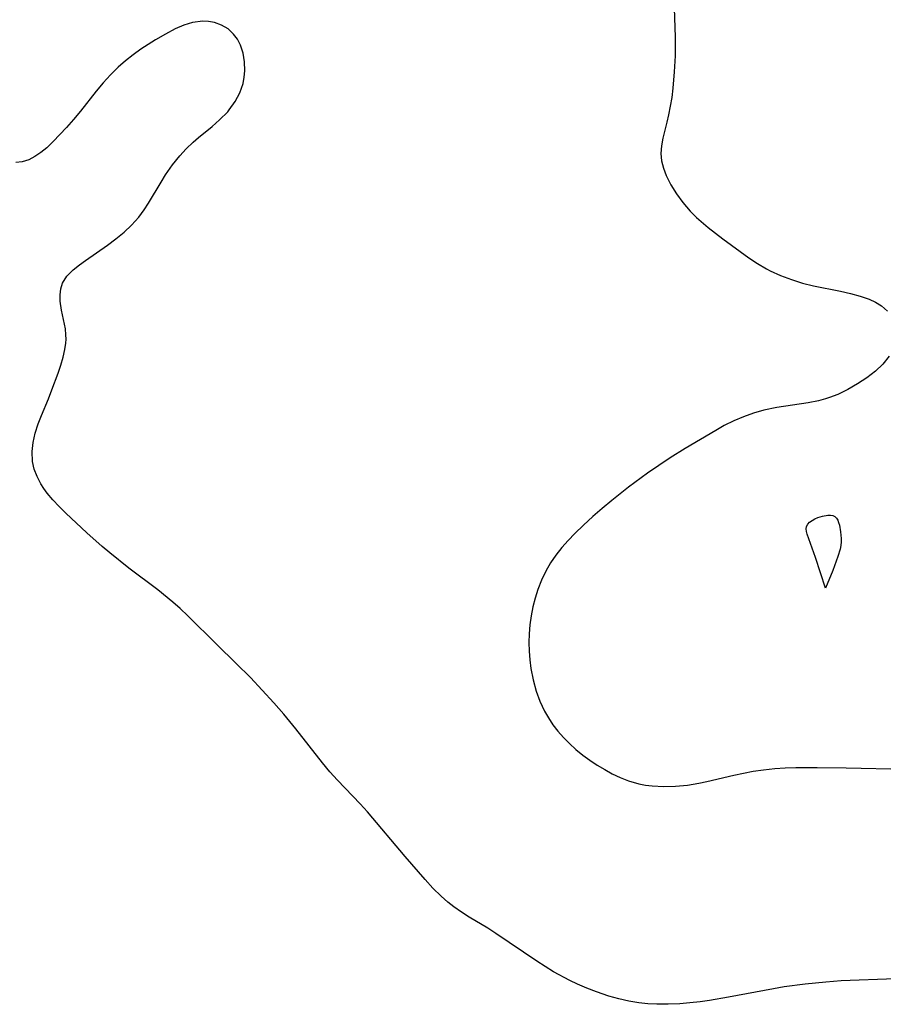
# Model space of a CAD drawing. Header units: metres. Extents: x 1073367 to 1082519, y 1569854 to 1574957.
# Tile 798 of 1056: x 1081289 to 1081428, y 1571327 to 1571485. Entities that reach past the tile are written whole.
import ezdxf

# ---------------------------------------------------------------- set-up
doc = ezdxf.new("R2010")
doc.units = ezdxf.units.M
doc.layers.add('CGG_CurvaNivelLidar_v1', color=253, linetype='Continuous', lineweight=30)

msp = doc.modelspace()

# ---------------------------------------------------------------- linework, layer by layer
at = {"layer": 'CGG_CurvaNivelLidar_v1'}
for p, q in [((1081394.215, 1571488.0129, 76), (1081394.4288, 1571481.7942, 76)), ((1081315.772, 1571483.7111, 76.5), (1081314.383, 1571483.1227, 76.5)), ((1081317.1624, 1571484.1294, 76.5), (1081315.772, 1571483.7111, 76.5)), ((1081318.7809, 1571484.3459, 76.5), (1081317.1624, 1571484.1294, 76.5)), ((1081319.7306, 1571484.3125, 76.5), (1081318.7809, 1571484.3459, 76.5)), ((1081320.6464, 1571484.1512, 76.5), (1081319.7306, 1571484.3125, 76.5)), ((1081321.7993, 1571483.7348, 76.5), (1081320.6464, 1571484.1512, 76.5)), ((1081322.8377, 1571483.11, 76.5), (1081321.7993, 1571483.7348, 76.5)), ((1081312.8107, 1571482.2969, 76.5), (1081311.2408, 1571481.3665, 76.5)), ((1081314.383, 1571483.1227, 76.5), (1081312.8107, 1571482.2969, 76.5)), ((1081323.7282, 1571482.2941, 76.5), (1081322.8377, 1571483.11, 76.5)), ((1081324.3475, 1571481.454, 76.5), (1081323.7282, 1571482.2941, 76.5)), ((1081394.4288, 1571481.7942, 76), (1081394.4464, 1571480.0285, 76)), ((1081311.2408, 1571481.3665, 76.5), (1081308.8838, 1571479.8537, 76.5)), ((1081324.8304, 1571480.5075, 76.5), (1081324.3475, 1571481.454, 76.5)), ((1081325.2448, 1571479.2113, 76.5), (1081324.8304, 1571480.5075, 76.5)), ((1081394.4464, 1571480.0285, 76), (1081394.4198, 1571478.7906, 76)), ((1081307.6311, 1571478.9613, 76.5), (1081306.4153, 1571478.012, 76.5)), ((1081308.8838, 1571479.8537, 76.5), (1081307.6311, 1571478.9613, 76.5)), ((1081325.4665, 1571477.8334, 76.5), (1081325.2448, 1571479.2113, 76.5)), ((1081394.4198, 1571478.7906, 76), (1081394.2977, 1571476.2284, 76)), ((1081305.2488, 1571477.0008, 76.5), (1081304.003, 1571475.7795, 76.5)), ((1081306.4153, 1571478.012, 76.5), (1081305.2488, 1571477.0008, 76.5)), ((1081325.5079, 1571476.4152, 76.5), (1081325.4665, 1571477.8334, 76.5)), ((1081304.003, 1571475.7795, 76.5), (1081302.8305, 1571474.4907, 76.5)), ((1081325.2373, 1571474.3874, 76.5), (1081325.4254, 1571475.3961, 76.5)), ((1081325.4254, 1571475.3961, 76.5), (1081325.5079, 1571476.4152, 76.5)), ((1081394.2977, 1571476.2284, 76), (1081394.0759, 1571473.6042, 76)), ((1081302.8305, 1571474.4907, 76.5), (1081301.7268, 1571473.1528, 76.5)), ((1081324.7255, 1571472.8848, 76.5), (1081325.2373, 1571474.3874, 76.5)), ((1081301.7268, 1571473.1528, 76.5), (1081299.2246, 1571469.9387, 76.5)), ((1081323.9776, 1571471.456, 76.5), (1081324.7255, 1571472.8848, 76.5)), ((1081393.8812, 1571472.1465, 76), (1081393.372, 1571469.3296, 76)), ((1081394.0759, 1571473.6042, 76), (1081393.8812, 1571472.1465, 76)), ((1081323.0282, 1571470.1256, 76.5), (1081323.9776, 1571471.456, 76.5)), ((1081299.2246, 1571469.9387, 76.5), (1081298.1035, 1571468.6128, 76.5)), ((1081321.4779, 1571468.5273, 76.5), (1081322.7786, 1571469.831, 76.5)), ((1081322.7786, 1571469.831, 76.5), (1081323.0282, 1571470.1256, 76.5)), ((1081393.372, 1571469.3296, 76), (1081393.1178, 1571468.1725, 76)), ((1081298.1035, 1571468.6128, 76.5), (1081296.9508, 1571467.3341, 76.5)), ((1081318.1183, 1571465.738, 76.5), (1081320.2709, 1571467.4939, 76.5)), ((1081320.2709, 1571467.4939, 76.5), (1081321.4779, 1571468.5273, 76.5)), ((1081393.1178, 1571468.1725, 76), (1081392.468, 1571465.6103, 76)), ((1081296.9508, 1571467.3341, 76.5), (1081294.8144, 1571465.0524, 76.5)), ((1081294.8144, 1571465.0524, 76.5), (1081293.8154, 1571464.0784, 76.5)), ((1081316.1434, 1571463.9199, 76.5), (1081317.2368, 1571464.9718, 76.5)), ((1081317.2368, 1571464.9718, 76.5), (1081318.1183, 1571465.738, 76.5)), ((1081392.231, 1571464.3719, 76), (1081392.1498, 1571463.1425, 76)), ((1081392.468, 1571465.6103, 76), (1081392.231, 1571464.3719, 76)), ((1081292.8756, 1571463.303, 76.5), (1081291.9057, 1571462.6525, 76.5)), ((1081293.8154, 1571464.0784, 76.5), (1081292.8756, 1571463.303, 76.5)), ((1081313.9189, 1571461.3135, 76.5), (1081315.1116, 1571462.7995, 76.5)), ((1081315.1116, 1571462.7995, 76.5), (1081316.1434, 1571463.9199, 76.5)), ((1081392.1498, 1571463.1425, 76), (1081392.2715, 1571461.9732, 76)), ((1081289.8693, 1571461.8146, 76.5), (1081288.8382, 1571461.7016, 76.5)), ((1081290.9164, 1571462.1508, 76.5), (1081289.8693, 1571461.8146, 76.5)), ((1081291.9057, 1571462.6525, 76.5), (1081290.9164, 1571462.1508, 76.5)), ((1081312.833, 1571459.7507, 76.5), (1081313.9189, 1571461.3135, 76.5)), ((1081392.2715, 1571461.9732, 76), (1081392.5687, 1571460.8034, 76)), ((1081312.1098, 1571458.5842, 76.5), (1081312.833, 1571459.7507, 76.5)), ((1081392.5687, 1571460.8034, 76), (1081393.0105, 1571459.6372, 76)), ((1081393.0105, 1571459.6372, 76), (1081393.7488, 1571458.157, 76)), ((1081310.0896, 1571455.1761, 76.5), (1081312.1098, 1571458.5842, 76.5)), ((1081393.7488, 1571458.157, 76), (1081394.6472, 1571456.7028, 76)), ((1081394.6472, 1571456.7028, 76), (1081395.685, 1571455.2897, 76)), ((1081309.4223, 1571454.1516, 76.5), (1081310.0896, 1571455.1761, 76.5)), ((1081395.685, 1571455.2897, 76), (1081396.8538, 1571453.9375, 76)), ((1081308.5499, 1571452.9609, 76.5), (1081309.4223, 1571454.1516, 76.5)), ((1081396.8538, 1571453.9375, 76), (1081397.8824, 1571452.9102, 76)), ((1081306.1814, 1571450.5365, 76.5), (1081307.3959, 1571451.6728, 76.5)), ((1081307.3959, 1571451.6728, 76.5), (1081308.5499, 1571452.9609, 76.5)), ((1081397.8824, 1571452.9102, 76), (1081398.6023, 1571452.2537, 76)), ((1081398.6023, 1571452.2537, 76), (1081399.7236, 1571451.3, 76)), ((1081304.8911, 1571449.4751, 76.5), (1081306.1814, 1571450.5365, 76.5)), ((1081399.7236, 1571451.3, 76), (1081402.0695, 1571449.4665, 76)), ((1081299.9864, 1571446.0125, 76.5), (1081303.5545, 1571448.4773, 76.5)), ((1081303.5545, 1571448.4773, 76.5), (1081304.8911, 1571449.4751, 76.5)), ((1081402.0695, 1571449.4665, 76), (1081404.8244, 1571447.4312, 76)), ((1081404.8244, 1571447.4312, 76), (1081406.2108, 1571446.4489, 76)), ((1081298.0226, 1571444.508, 76.5), (1081299.0541, 1571445.3373, 76.5)), ((1081299.0541, 1571445.3373, 76.5), (1081299.9864, 1571446.0125, 76.5)), ((1081406.2108, 1571446.4489, 76), (1081407.6252, 1571445.5162, 76)), ((1081407.6252, 1571445.5162, 76), (1081409.0835, 1571444.6617, 76)), ((1081297.0459, 1571443.4978, 76.5), (1081298.0226, 1571444.508, 76.5)), ((1081409.0835, 1571444.6617, 76), (1081409.6407, 1571444.3699, 76)), ((1081409.6407, 1571444.3699, 76), (1081411.3156, 1571443.6017, 76)), ((1081296.0623, 1571441.4709, 76.5), (1081296.3515, 1571442.3786, 76.5)), ((1081296.3515, 1571442.3786, 76.5), (1081297.0459, 1571443.4978, 76.5)), ((1081411.3156, 1571443.6017, 76), (1081413.0435, 1571442.9475, 76)), ((1081413.0435, 1571442.9475, 76), (1081414.809, 1571442.3956, 76)), ((1081414.809, 1571442.3956, 76), (1081416.5985, 1571441.941, 76)), ((1081295.9444, 1571440.5085, 76.5), (1081296.0623, 1571441.4709, 76.5)), ((1081416.5985, 1571441.941, 76), (1081420.9194, 1571441.0814, 76)), ((1081420.9194, 1571441.0814, 76), (1081422.5225, 1571440.7252, 76)), ((1081422.5225, 1571440.7252, 76), (1081424.0588, 1571440.3104, 76)), ((1081295.9692, 1571439.5114, 76.5), (1081295.9444, 1571440.5085, 76.5)), ((1081296.1899, 1571438.0625, 76.5), (1081295.9692, 1571439.5114, 76.5)), ((1081424.0588, 1571440.3104, 76), (1081425.4966, 1571439.8097, 76)), ((1081425.4966, 1571439.8097, 76), (1081426.5354, 1571439.3323, 76)), ((1081426.5354, 1571439.3323, 76), (1081427.4638, 1571438.7578, 76)), ((1081296.5074, 1571436.5821, 76.5), (1081296.1899, 1571438.0625, 76.5)), ((1081427.4638, 1571438.7578, 76), (1081428.4457, 1571437.8665, 76)), ((1081296.785, 1571435.0674, 76.5), (1081296.5074, 1571436.5821, 76.5)), ((1081296.8795, 1571434.0907, 76.5), (1081296.785, 1571435.0674, 76.5)), ((1081296.7018, 1571431.7444, 76.5), (1081296.8472, 1571432.7505, 76.5)), ((1081296.8472, 1571432.7505, 76.5), (1081296.8895, 1571433.4238, 76.5)), ((1081296.8895, 1571433.4238, 76.5), (1081296.8795, 1571434.0907, 76.5)), ((1081296.4154, 1571430.4997, 76.5), (1081296.7018, 1571431.7444, 76.5)), ((1081296.0408, 1571429.2396, 76.5), (1081296.4154, 1571430.4997, 76.5)), ((1081428.6912, 1571430.6634, 76), (1081427.7206, 1571429.4058, 76)), ((1081294.6449, 1571425.2675, 76.5), (1081295.61, 1571427.966, 76.5)), ((1081295.61, 1571427.966, 76.5), (1081296.0408, 1571429.2396, 76.5)), ((1081426.5076, 1571428.2701, 76), (1081425.1257, 1571427.2272, 76)), ((1081427.7206, 1571429.4058, 76), (1081426.5076, 1571428.2701, 76)), ((1081425.1257, 1571427.2272, 76), (1081423.6527, 1571426.251, 76)), ((1081294.1073, 1571423.8608, 76.5), (1081294.6449, 1571425.2675, 76.5)), ((1081422.0986, 1571425.3493, 76), (1081420.4698, 1571424.5592, 76)), ((1081423.6527, 1571426.251, 76), (1081422.0986, 1571425.3493, 76)), ((1081292.9572, 1571421.1653, 76.5), (1081294.1073, 1571423.8608, 76.5)), ((1081417.3941, 1571423.5312, 76), (1081415.7485, 1571423.1997, 76)), ((1081418.4954, 1571423.8305, 76), (1081417.3941, 1571423.5312, 76)), ((1081419.1803, 1571424.0559, 76), (1081418.4954, 1571423.8305, 76)), ((1081420.4698, 1571424.5592, 76), (1081419.1803, 1571424.0559, 76)), ((1081408.6283, 1571422.0403, 76), (1081407.0011, 1571421.5649, 76)), ((1081410.715, 1571422.4701, 76), (1081408.6283, 1571422.0403, 76)), ((1081415.7485, 1571423.1997, 76), (1081410.715, 1571422.4701, 76)), ((1081292.4225, 1571419.8171, 76.5), (1081292.9572, 1571421.1653, 76.5)), ((1081403.8357, 1571420.3101, 76), (1081402.302, 1571419.5536, 76)), ((1081405.4031, 1571420.9835, 76), (1081403.8357, 1571420.3101, 76)), ((1081407.0011, 1571421.5649, 76), (1081405.4031, 1571420.9835, 76)), ((1081291.9497, 1571418.3435, 76.5), (1081292.4225, 1571419.8171, 76.5)), ((1081400.929, 1571418.7962, 76), (1081396.0204, 1571415.8742, 76)), ((1081402.302, 1571419.5536, 76), (1081400.929, 1571418.7962, 76)), ((1081291.6144, 1571416.8635, 76.5), (1081291.9497, 1571418.3435, 76.5)), ((1081291.4463, 1571415.3941, 76.5), (1081291.6144, 1571416.8635, 76.5)), ((1081291.5099, 1571413.7937, 76.5), (1081291.4463, 1571415.3941, 76.5)), ((1081396.0204, 1571415.8742, 76), (1081393.651, 1571414.3767, 76)), ((1081291.7879, 1571412.573, 76.5), (1081291.5099, 1571413.7937, 76.5)), ((1081393.651, 1571414.3767, 76), (1081390.0029, 1571411.9106, 76)), ((1081292.2466, 1571411.3844, 76.5), (1081291.7879, 1571412.573, 76.5)), ((1081292.8551, 1571410.2297, 76.5), (1081292.2466, 1571411.3844, 76.5)), ((1081390.0029, 1571411.9106, 76), (1081386.9701, 1571409.6828, 76)), ((1081293.3336, 1571409.479, 76.5), (1081292.8551, 1571410.2297, 76.5)), ((1081293.8646, 1571408.7472, 76.5), (1081293.3336, 1571409.479, 76.5)), ((1081386.9701, 1571409.6828, 76), (1081384.287, 1571407.578, 76)), ((1081294.7653, 1571407.6682, 76.5), (1081293.8646, 1571408.7472, 76.5)), ((1081295.7906, 1571406.5769, 76.5), (1081294.7653, 1571407.6682, 76.5)), ((1081384.287, 1571407.578, 76), (1081382.7493, 1571406.2908, 76)), ((1081296.8754, 1571405.5042, 76.5), (1081295.7906, 1571406.5769, 76.5)), ((1081382.7493, 1571406.2908, 76), (1081381.2449, 1571404.9717, 76)), ((1081300.2313, 1571402.3525, 76.5), (1081296.8754, 1571405.5042, 76.5)), ((1081381.2449, 1571404.9717, 76), (1081379.7757, 1571403.6255, 76)), ((1081415.979, 1571404.0694, 75.5), (1081416.3691, 1571404.3507, 75.5)), ((1081416.3691, 1571404.3507, 75.5), (1081416.8142, 1571404.5999, 75.5)), ((1081416.8142, 1571404.5999, 75.5), (1081417.2952, 1571404.8146, 75.5)), ((1081417.2952, 1571404.8146, 75.5), (1081418.0425, 1571405.058, 75.5)), ((1081418.0425, 1571405.058, 75.5), (1081418.8718, 1571405.2009, 75.5)), ((1081418.8718, 1571405.2009, 75.5), (1081419.3012, 1571405.2047, 75.5)), ((1081419.3012, 1571405.2047, 75.5), (1081419.6902, 1571405.1397, 75.5)), ((1081419.6902, 1571405.1397, 75.5), (1081420.0203, 1571404.9871, 75.5)), ((1081420.0203, 1571404.9871, 75.5), (1081420.2719, 1571404.7386, 75.5)), ((1081420.2719, 1571404.7386, 75.5), (1081420.4655, 1571404.4087, 75.5)), ((1081420.4655, 1571404.4087, 75.5), (1081420.6174, 1571404.0182, 75.5)), ((1081379.7757, 1571403.6255, 76), (1081378.3521, 1571402.2467, 76)), ((1081415.4059, 1571403.0194, 75.5), (1081415.4683, 1571403.4, 75.5)), ((1081415.4458, 1571402.604, 75.5), (1081415.4059, 1571403.0194, 75.5)), ((1081415.4683, 1571403.4, 75.5), (1081415.668, 1571403.7543, 75.5)), ((1081415.668, 1571403.7543, 75.5), (1081415.979, 1571404.0694, 75.5)), ((1081420.6174, 1571404.0182, 75.5), (1081420.7408, 1571403.5837, 75.5)), ((1081420.7408, 1571403.5837, 75.5), (1081420.941, 1571402.5632, 75.5)), ((1081302.6572, 1571400.2086, 76.5), (1081300.2313, 1571402.3525, 76.5)), ((1081377.29, 1571401.1424, 76), (1081376.2801, 1571400.0045, 76)), ((1081378.3521, 1571402.2467, 76), (1081377.29, 1571401.1424, 76)), ((1081415.5574, 1571402.1609, 75.5), (1081415.4458, 1571402.604, 75.5)), ((1081416.8934, 1571398.423, 75.5), (1081415.5574, 1571402.1609, 75.5)), ((1081420.941, 1571402.5632, 75.5), (1081421.0371, 1571401.4762, 75.5)), ((1081421.0371, 1571401.4762, 75.5), (1081421.0258, 1571400.923, 75.5)), ((1081303.8994, 1571399.1599, 76.5), (1081302.6572, 1571400.2086, 76.5)), ((1081376.2801, 1571400.0045, 76), (1081375.3391, 1571398.8236, 76)), ((1081420.843, 1571399.7675, 75.5), (1081420.4956, 1571398.562, 75.5)), ((1081420.9581, 1571400.345, 75.5), (1081420.843, 1571399.7675, 75.5)), ((1081421.0258, 1571400.923, 75.5), (1081420.9581, 1571400.345, 75.5)), ((1081306.9515, 1571396.7273, 76.5), (1081303.8994, 1571399.1599, 76.5)), ((1081375.3391, 1571398.8236, 76), (1081374.4876, 1571397.5884, 76)), ((1081418.5, 1571393.4878, 75.5), (1081416.8934, 1571398.423, 75.5)), ((1081420.4956, 1571398.562, 75.5), (1081419.6722, 1571396.3567, 75.5)), ((1081311.5728, 1571393.2671, 76.5), (1081306.9515, 1571396.7273, 76.5)), ((1081374.4876, 1571397.5884, 76), (1081373.7034, 1571396.212, 76)), ((1081373.7034, 1571396.212, 76), (1081373.0293, 1571394.7751, 76)), ((1081419.6722, 1571396.3567, 75.5), (1081418.5, 1571393.4878, 75.5)), ((1081314.0178, 1571391.2796, 76.5), (1081311.5728, 1571393.2671, 76.5)), ((1081372.4528, 1571393.2909, 76), (1081372.0118, 1571391.9161, 76)), ((1081373.0293, 1571394.7751, 76), (1081372.4528, 1571393.2909, 76)), ((1081372.0118, 1571391.9161, 76), (1081371.6534, 1571390.5151, 76)), ((1081315.196, 1571390.2371, 76.5), (1081314.0178, 1571391.2796, 76.5)), ((1081316.3923, 1571389.1024, 76.5), (1081315.196, 1571390.2371, 76.5)), ((1081371.6534, 1571390.5151, 76), (1081371.3828, 1571389.0817, 76)), ((1081321.026, 1571384.4993, 76.5), (1081316.3923, 1571389.1024, 76.5)), ((1081371.3828, 1571389.0817, 76), (1081371.1927, 1571387.6318, 76)), ((1081371.1927, 1571387.6318, 76), (1081371.0728, 1571386.1721, 76)), ((1081371.0728, 1571386.1721, 76), (1081371.0213, 1571384.8022, 76)), ((1081324.1507, 1571381.4676, 76.5), (1081321.026, 1571384.4993, 76.5)), ((1081371.0213, 1571384.8022, 76), (1081371.0399, 1571383.4327, 76)), ((1081371.0399, 1571383.4327, 76), (1081371.1433, 1571382.0454, 76)), ((1081326.4205, 1571379.172, 76.5), (1081324.1507, 1571381.4676, 76.5)), ((1081371.1433, 1571382.0454, 76), (1081371.3257, 1571380.6658, 76)), ((1081371.3257, 1571380.6658, 76), (1081371.6864, 1571378.8216, 76)), ((1081330.1486, 1571375.1519, 76.5), (1081326.4205, 1571379.172, 76.5)), ((1081371.6864, 1571378.8216, 76), (1081372.1806, 1571377.0142, 76)), ((1081372.1806, 1571377.0142, 76), (1081372.7679, 1571375.3911, 76)), ((1081331.7619, 1571373.3151, 76.5), (1081330.1486, 1571375.1519, 76.5)), ((1081372.7679, 1571375.3911, 76), (1081373.4925, 1571373.831, 76)), ((1081333.7178, 1571370.9497, 76.5), (1081331.7619, 1571373.3151, 76.5)), ((1081373.4925, 1571373.831, 76), (1081374.1351, 1571372.7104, 76)), ((1081374.1351, 1571372.7104, 76), (1081374.8557, 1571371.6359, 76)), ((1081374.8557, 1571371.6359, 76), (1081375.6468, 1571370.6086, 76)), ((1081337.9374, 1571365.5417, 76.5), (1081333.7178, 1571370.9497, 76.5)), ((1081375.6468, 1571370.6086, 76), (1081376.5512, 1571369.5783, 76)), ((1081376.5512, 1571369.5783, 76), (1081377.5181, 1571368.6013, 76)), ((1081377.5181, 1571368.6013, 76), (1081378.5397, 1571367.6776, 76)), ((1081378.5397, 1571367.6776, 76), (1081379.6488, 1571366.7781, 76)), ((1081379.6488, 1571366.7781, 76), (1081380.7999, 1571365.9334, 76)), ((1081339.1501, 1571364.0947, 76.5), (1081337.9374, 1571365.5417, 76.5)), ((1081380.7999, 1571365.9334, 76), (1081381.9624, 1571365.1563, 76)), ((1081381.9624, 1571365.1563, 76), (1081383.1531, 1571364.4347, 76)), ((1081340.3835, 1571362.7388, 76.5), (1081339.1501, 1571364.0947, 76.5)), ((1081383.1531, 1571364.4347, 76), (1081384.3701, 1571363.7764, 76)), ((1081384.3701, 1571363.7764, 76), (1081385.6477, 1571363.1763, 76)), ((1081399.5317, 1571362.5096, 76), (1081403.8457, 1571363.539, 76)), ((1081403.8457, 1571363.539, 76), (1081405.3735, 1571363.883, 76)), ((1081405.3735, 1571363.883, 76), (1081406.9105, 1571364.1806, 76)), ((1081406.9105, 1571364.1806, 76), (1081408.567, 1571364.4266, 76)), ((1081408.567, 1571364.4266, 76), (1081410.3878, 1571364.6076, 76)), ((1081410.3878, 1571364.6076, 76), (1081412.0719, 1571364.7064, 76)), ((1081412.0719, 1571364.7064, 76), (1081413.762, 1571364.7568, 76)), ((1081413.762, 1571364.7568, 76), (1081417.1534, 1571364.7697, 76)), ((1081417.1534, 1571364.7697, 76), (1081421.8008, 1571364.7134, 76)), ((1081421.8008, 1571364.7134, 76), (1081431.6603, 1571364.5152, 76)), ((1081343.9991, 1571358.9588, 76.5), (1081340.3835, 1571362.7388, 76.5)), ((1081385.6477, 1571363.1763, 76), (1081386.9495, 1571362.6639, 76)), ((1081386.9495, 1571362.6639, 76), (1081388.6276, 1571362.168, 76)), ((1081388.6276, 1571362.168, 76), (1081389.6927, 1571361.964, 76)), ((1081389.6927, 1571361.964, 76), (1081390.7746, 1571361.8326, 76)), ((1081390.7746, 1571361.8326, 76), (1081392.6286, 1571361.7446, 76)), ((1081392.6286, 1571361.7446, 76), (1081394.5055, 1571361.7976, 76)), ((1081394.5055, 1571361.7976, 76), (1081396.3924, 1571361.9729, 76)), ((1081396.3924, 1571361.9729, 76), (1081398.2384, 1571362.2535, 76)), ((1081398.2384, 1571362.2535, 76), (1081399.5317, 1571362.5096, 76)), ((1081345.1488, 1571357.6784, 76.5), (1081343.9991, 1571358.9588, 76.5)), ((1081351.2108, 1571350.501, 76.5), (1081345.1488, 1571357.6784, 76.5)), ((1081354.3875, 1571346.8235, 76.5), (1081351.2108, 1571350.501, 76.5)), ((1081355.6383, 1571345.4579, 76.5), (1081354.3875, 1571346.8235, 76.5)), ((1081356.943, 1571344.1626, 76.5), (1081355.6383, 1571345.4579, 76.5)), ((1081358.0409, 1571343.2032, 76.5), (1081356.943, 1571344.1626, 76.5)), ((1081358.9809, 1571342.4742, 76.5), (1081358.0409, 1571343.2032, 76.5)), ((1081360.1995, 1571341.622, 76.5), (1081358.9809, 1571342.4742, 76.5)), ((1081361.454, 1571340.818, 76.5), (1081360.1995, 1571341.622, 76.5)), ((1081364.4228, 1571339.0175, 76.5), (1081361.454, 1571340.818, 76.5)), ((1081365.7466, 1571338.1698, 76.5), (1081364.4228, 1571339.0175, 76.5)), ((1081372.2642, 1571333.7346, 76.5), (1081365.7466, 1571338.1698, 76.5)), ((1081373.6028, 1571332.88, 76.5), (1081372.2642, 1571333.7346, 76.5)), ((1081374.9693, 1571332.0655, 76.5), (1081373.6028, 1571332.88, 76.5)), ((1081377.5582, 1571330.6523, 76.5), (1081374.9693, 1571332.0655, 76.5)), ((1081378.7782, 1571330.0584, 76.5), (1081377.5582, 1571330.6523, 76.5)), ((1081418.5582, 1571330.396, 76.5), (1081415.2692, 1571330.0585, 76.5)), ((1081421.0491, 1571330.575, 76.5), (1081418.5582, 1571330.396, 76.5)), ((1081429.7453, 1571330.9241, 76.5), (1081421.0491, 1571330.575, 76.5)), ((1081380.2831, 1571329.413, 76.5), (1081378.7782, 1571330.0584, 76.5)), ((1081381.8167, 1571328.8364, 76.5), (1081380.2831, 1571329.413, 76.5)), ((1081383.8423, 1571328.1691, 76.5), (1081381.8167, 1571328.8364, 76.5)), ((1081410.1832, 1571329.3347, 76.5), (1081402.9698, 1571327.9596, 76.5)), ((1081411.8689, 1571329.613, 76.5), (1081410.1832, 1571329.3347, 76.5)), ((1081415.2692, 1571330.0585, 76.5), (1081411.8689, 1571329.613, 76.5)), ((1081385.4113, 1571327.7217, 76.5), (1081383.8423, 1571328.1691, 76.5)), ((1081386.9954, 1571327.3475, 76.5), (1081385.4113, 1571327.7217, 76.5)), ((1081388.5964, 1571327.0683, 76.5), (1081386.9954, 1571327.3475, 76.5)), ((1081390.0493, 1571326.9141, 76.5), (1081388.5964, 1571327.0683, 76.5)), ((1081396.7999, 1571327.0526, 76.5), (1081395.1801, 1571326.9209, 76.5)), ((1081398.4202, 1571327.2346, 76.5), (1081396.7999, 1571327.0526, 76.5)), ((1081399.9381, 1571327.4475, 76.5), (1081398.4202, 1571327.2346, 76.5)), ((1081402.9698, 1571327.9596, 76.5), (1081399.9381, 1571327.4475, 76.5)), ((1081391.5141, 1571326.8402, 76.5), (1081390.0493, 1571326.9141, 76.5)), ((1081393.343, 1571326.839, 76.5), (1081391.5141, 1571326.8402, 76.5)), ((1081395.1801, 1571326.9209, 76.5), (1081393.343, 1571326.839, 76.5))]:
    msp.add_line(p, q, dxfattribs=at)

doc.saveas('drawing.dxf')
